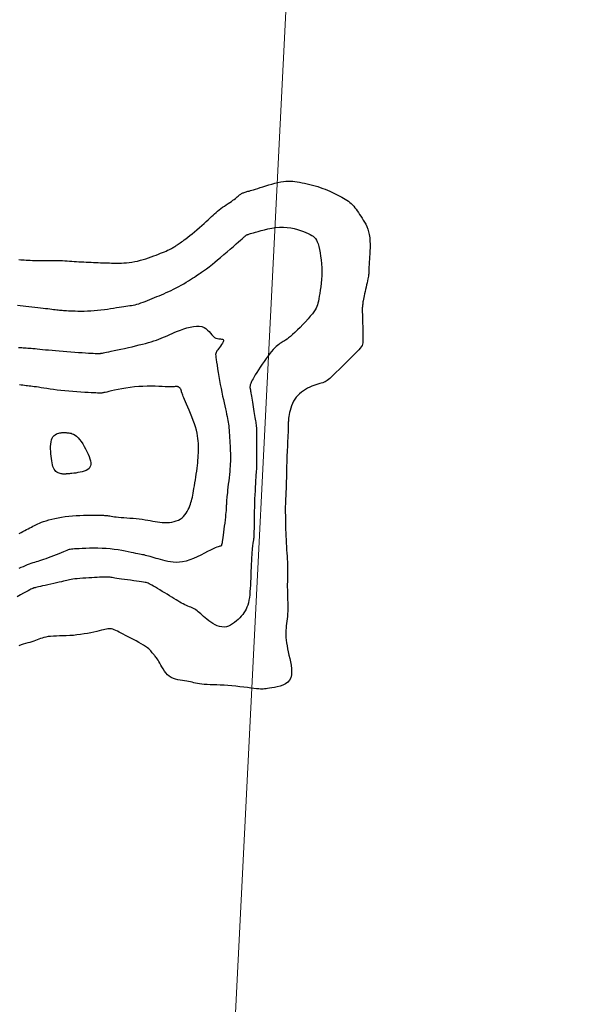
# Model space of a CAD drawing. Header units: millimetres. Extents: x 32690613 to 32693367, y 5343692 to 5344708.
# Tile 312 of 656: x 32692790 to 32692804, y 5344024 to 5344050. Entities that reach past the tile are written whole.
import ezdxf

# ---------------------------------------------------------------- set-up
doc = ezdxf.new("R2010")
doc.units = ezdxf.units.MM
doc.header["$LTSCALE"] = 20
doc.layers.get('0').update_dxf_attribs({"lineweight": 18})
doc.layers.get('Defpoints').update_dxf_attribs({"color": 11, "lineweight": 18})
for name, color, linetype in [('02-DGM_HL_493.00', 102, 'Continuous'), ('02-DGM_HL_493.50', 112, 'Continuous'), ('02-DGM_HL_494.00', 122, 'Continuous'), ('02-DGM_HL_494.50', 132, 'Continuous'), ('02-DGM_HL_495.00', 142, 'Continuous')]:
    doc.layers.add(name, color=color, linetype=linetype)

# ---------------------------------------------------------------- blocks, each defined once
blk = doc.blocks.new('A$C78070446')
blk.add_line((4470080.727, 5342716.075), (4470043.074, 5342296.396))

msp = doc.modelspace()

# ---------------------------------------------------------------- linework, layer by layer
at = {"layer": '02-DGM_HL_493.00', "elevation": 493, "flags": 128}
msp.add_lwpolyline([(32692789.607, 5344043.851), (32692789.654, 5344043.849), (32692789.702, 5344043.846), (32692789.75, 5344043.843), (32692789.801, 5344043.84), (32692789.853, 5344043.836), (32692789.907, 5344043.833), (32692789.964, 5344043.83), (32692790.022, 5344043.828), (32692790.084, 5344043.827), (32692790.147, 5344043.826), (32692790.214, 5344043.827), (32692790.281, 5344043.827), (32692790.35, 5344043.828), (32692790.419, 5344043.829), (32692790.488, 5344043.829), (32692790.557, 5344043.83), (32692790.624, 5344043.829), (32692790.689, 5344043.827), (32692790.753, 5344043.825), (32692790.816, 5344043.821), (32692790.878, 5344043.818), (32692790.94, 5344043.814), (32692791.002, 5344043.809), (32692791.063, 5344043.805), (32692791.126, 5344043.801), (32692791.189, 5344043.797), (32692791.252, 5344043.794), (32692791.317, 5344043.79), (32692791.381, 5344043.787), (32692791.445, 5344043.784), (32692791.509, 5344043.781), (32692791.571, 5344043.779), (32692791.633, 5344043.776), (32692791.694, 5344043.773), (32692791.754, 5344043.771), (32692791.813, 5344043.769), (32692791.873, 5344043.767), (32692791.932, 5344043.765), (32692791.992, 5344043.763), (32692792.052, 5344043.762), (32692792.114, 5344043.761), (32692792.178, 5344043.761), (32692792.242, 5344043.761), (32692792.309, 5344043.762), (32692792.376, 5344043.765), (32692792.445, 5344043.77), (32692792.516, 5344043.777), (32692792.587, 5344043.787), (32692792.66, 5344043.799), (32692792.733, 5344043.815), (32692792.808, 5344043.833), (32692792.882, 5344043.854), (32692792.955, 5344043.876), (32692793.026, 5344043.9), (32692793.096, 5344043.924), (32692793.163, 5344043.948), (32692793.227, 5344043.972), (32692793.286, 5344043.995), (32692793.342, 5344044.017), (32692793.394, 5344044.038), (32692793.442, 5344044.058), (32692793.486, 5344044.077), (32692793.526, 5344044.096), (32692793.563, 5344044.113), (32692793.596, 5344044.129), (32692793.625, 5344044.144), (32692793.652, 5344044.159), (32692793.676, 5344044.173), (32692793.699, 5344044.186), (32692793.72, 5344044.2), (32692793.741, 5344044.214), (32692793.762, 5344044.228), (32692793.784, 5344044.242), (32692793.808, 5344044.258), (32692793.833, 5344044.275), (32692793.861, 5344044.294), (32692793.892, 5344044.316), (32692793.927, 5344044.341), (32692793.966, 5344044.37), (32692794.01, 5344044.403), (32692794.059, 5344044.441), (32692794.114, 5344044.485), (32692794.174, 5344044.533), (32692794.236, 5344044.585), (32692794.301, 5344044.639), (32692794.365, 5344044.693), (32692794.428, 5344044.748), (32692794.488, 5344044.801), (32692794.544, 5344044.851), (32692794.595, 5344044.898), (32692794.641, 5344044.942), (32692794.683, 5344044.983), (32692794.724, 5344045.021), (32692794.763, 5344045.058), (32692794.802, 5344045.093), (32692794.842, 5344045.128), (32692794.884, 5344045.162), (32692794.929, 5344045.196), (32692794.977, 5344045.229), (32692795.025, 5344045.262), (32692795.074, 5344045.295), (32692795.122, 5344045.326), (32692795.168, 5344045.357), (32692795.211, 5344045.386), (32692795.25, 5344045.413), (32692795.284, 5344045.438), (32692795.314, 5344045.462), (32692795.34, 5344045.484), (32692795.362, 5344045.504), (32692795.383, 5344045.522), (32692795.401, 5344045.539), (32692795.419, 5344045.554), (32692795.436, 5344045.567), (32692795.453, 5344045.579), (32692795.47, 5344045.589), (32692795.489, 5344045.598), (32692795.507, 5344045.607), (32692795.527, 5344045.614), (32692795.548, 5344045.621), (32692795.57, 5344045.628), (32692795.593, 5344045.635), (32692795.618, 5344045.642), (32692795.645, 5344045.65), (32692795.675, 5344045.658), (32692795.709, 5344045.668), (32692795.748, 5344045.679), (32692795.793, 5344045.693), (32692795.843, 5344045.708), (32692795.901, 5344045.726), (32692795.967, 5344045.747), (32692796.039, 5344045.77), (32692796.115, 5344045.794), (32692796.194, 5344045.818), (32692796.275, 5344045.841), (32692796.355, 5344045.863), (32692796.434, 5344045.882), (32692796.508, 5344045.897), (32692796.578, 5344045.908), (32692796.644, 5344045.914), (32692796.706, 5344045.917), (32692796.766, 5344045.916), (32692796.824, 5344045.913), (32692796.883, 5344045.906), (32692796.943, 5344045.898), (32692797.004, 5344045.887), (32692797.069, 5344045.875), (32692797.136, 5344045.862), (32692797.204, 5344045.847), (32692797.274, 5344045.83), (32692797.344, 5344045.812), (32692797.414, 5344045.793), (32692797.482, 5344045.773), (32692797.55, 5344045.75), (32692797.615, 5344045.727), (32692797.678, 5344045.703), (32692797.739, 5344045.677), (32692797.798, 5344045.651), (32692797.855, 5344045.625), (32692797.91, 5344045.599), (32692797.964, 5344045.572), (32692798.016, 5344045.546), (32692798.066, 5344045.521), (32692798.114, 5344045.495), (32692798.161, 5344045.47), (32692798.206, 5344045.444), (32692798.249, 5344045.417), (32692798.29, 5344045.389), (32692798.329, 5344045.359), (32692798.366, 5344045.328), (32692798.401, 5344045.293), (32692798.434, 5344045.257), (32692798.465, 5344045.218), (32692798.496, 5344045.177), (32692798.526, 5344045.134), (32692798.556, 5344045.09), (32692798.586, 5344045.043), (32692798.618, 5344044.995), (32692798.65, 5344044.946), (32692798.683, 5344044.894), (32692798.716, 5344044.84), (32692798.747, 5344044.782), (32692798.776, 5344044.721), (32692798.802, 5344044.655), (32692798.824, 5344044.585), (32692798.841, 5344044.509), (32692798.852, 5344044.427), (32692798.859, 5344044.341), (32692798.861, 5344044.254), (32692798.861, 5344044.166), (32692798.858, 5344044.08), (32692798.853, 5344043.999), (32692798.848, 5344043.923), (32692798.844, 5344043.856), (32692798.84, 5344043.798), (32692798.837, 5344043.749), (32692798.835, 5344043.707), (32692798.834, 5344043.673), (32692798.833, 5344043.643), (32692798.832, 5344043.617), (32692798.832, 5344043.594), (32692798.832, 5344043.572), (32692798.831, 5344043.551), (32692798.831, 5344043.529), (32692798.829, 5344043.506), (32692798.827, 5344043.481), (32692798.824, 5344043.452), (32692798.819, 5344043.42), (32692798.813, 5344043.384), (32692798.805, 5344043.342), (32692798.795, 5344043.294), (32692798.784, 5344043.241), (32692798.771, 5344043.185), (32692798.757, 5344043.127), (32692798.744, 5344043.068), (32692798.73, 5344043.009), (32692798.718, 5344042.953), (32692798.707, 5344042.901), (32692798.697, 5344042.853), (32692798.689, 5344042.809), (32692798.682, 5344042.77), (32692798.676, 5344042.736), (32692798.672, 5344042.705), (32692798.668, 5344042.678), (32692798.665, 5344042.655), (32692798.662, 5344042.636), (32692798.66, 5344042.619), (32692798.659, 5344042.603), (32692798.657, 5344042.587), (32692798.657, 5344042.567), (32692798.656, 5344042.541), (32692798.657, 5344042.508), (32692798.658, 5344042.465), (32692798.659, 5344042.41), (32692798.661, 5344042.341), (32692798.664, 5344042.262), (32692798.667, 5344042.176), (32692798.67, 5344042.086), (32692798.672, 5344041.995), (32692798.674, 5344041.909), (32692798.676, 5344041.829), (32692798.676, 5344041.76), (32692798.676, 5344041.704), (32692798.672, 5344041.659), (32692798.664, 5344041.621), (32692798.651, 5344041.587), (32692798.631, 5344041.554), (32692798.601, 5344041.517), (32692798.562, 5344041.475), (32692798.511, 5344041.423), (32692798.448, 5344041.359), (32692798.374, 5344041.286), (32692798.294, 5344041.206), (32692798.211, 5344041.123), (32692798.126, 5344041.039), (32692798.045, 5344040.959), (32692797.969, 5344040.885), (32692797.903, 5344040.82), (32692797.848, 5344040.767), (32692797.803, 5344040.725), (32692797.766, 5344040.693), (32692797.734, 5344040.667), (32692797.705, 5344040.648), (32692797.678, 5344040.633), (32692797.649, 5344040.621), (32692797.616, 5344040.61), (32692797.578, 5344040.598), (32692797.535, 5344040.585), (32692797.487, 5344040.571), (32692797.437, 5344040.555), (32692797.383, 5344040.536), (32692797.328, 5344040.515), (32692797.272, 5344040.491), (32692797.217, 5344040.464), (32692797.162, 5344040.433), (32692797.108, 5344040.399), (32692797.057, 5344040.361), (32692797.007, 5344040.32), (32692796.961, 5344040.275), (32692796.918, 5344040.226), (32692796.879, 5344040.175), (32692796.845, 5344040.12), (32692796.816, 5344040.062), (32692796.791, 5344040.002), (32692796.77, 5344039.942), (32692796.753, 5344039.882), (32692796.739, 5344039.824), (32692796.729, 5344039.769), (32692796.721, 5344039.718), (32692796.715, 5344039.673), (32692796.711, 5344039.634), (32692796.709, 5344039.6), (32692796.708, 5344039.568), (32692796.707, 5344039.537), (32692796.707, 5344039.503), (32692796.706, 5344039.465), (32692796.706, 5344039.42), (32692796.704, 5344039.367), (32692796.702, 5344039.303), (32692796.699, 5344039.232), (32692796.695, 5344039.154), (32692796.69, 5344039.073), (32692796.686, 5344038.992), (32692796.682, 5344038.913), (32692796.678, 5344038.838), (32692796.674, 5344038.771), (32692796.671, 5344038.713), (32692796.669, 5344038.662), (32692796.668, 5344038.617), (32692796.667, 5344038.574), (32692796.666, 5344038.532), (32692796.665, 5344038.488), (32692796.664, 5344038.44), (32692796.663, 5344038.385), (32692796.662, 5344038.321), (32692796.661, 5344038.251), (32692796.659, 5344038.176), (32692796.657, 5344038.099), (32692796.655, 5344038.021), (32692796.653, 5344037.944), (32692796.65, 5344037.872), (32692796.648, 5344037.806), (32692796.646, 5344037.747), (32692796.644, 5344037.695), (32692796.641, 5344037.649), (32692796.639, 5344037.609), (32692796.637, 5344037.572), (32692796.635, 5344037.537), (32692796.634, 5344037.504), (32692796.632, 5344037.472), (32692796.631, 5344037.439), (32692796.63, 5344037.404), (32692796.629, 5344037.368), (32692796.629, 5344037.328), (32692796.629, 5344037.285), (32692796.629, 5344037.237), (32692796.629, 5344037.184), (32692796.63, 5344037.125), (32692796.631, 5344037.059), (32692796.632, 5344036.987), (32692796.634, 5344036.91), (32692796.636, 5344036.829), (32692796.638, 5344036.744), (32692796.641, 5344036.656), (32692796.645, 5344036.567), (32692796.649, 5344036.477), (32692796.653, 5344036.386), (32692796.658, 5344036.296), (32692796.663, 5344036.208), (32692796.669, 5344036.123), (32692796.674, 5344036.041), (32692796.678, 5344035.963), (32692796.682, 5344035.891), (32692796.685, 5344035.825), (32692796.688, 5344035.766), (32692796.689, 5344035.713), (32692796.69, 5344035.666), (32692796.69, 5344035.622), (32692796.689, 5344035.582), (32692796.688, 5344035.545), (32692796.687, 5344035.508), (32692796.686, 5344035.472), (32692796.684, 5344035.435), (32692796.683, 5344035.397), (32692796.682, 5344035.357), (32692796.681, 5344035.314), (32692796.681, 5344035.268), (32692796.681, 5344035.218), (32692796.682, 5344035.164), (32692796.683, 5344035.104), (32692796.685, 5344035.039), (32692796.688, 5344034.969), (32692796.69, 5344034.896), (32692796.693, 5344034.821), (32692796.694, 5344034.744), (32692796.695, 5344034.669), (32692796.693, 5344034.594), (32692796.69, 5344034.523), (32692796.685, 5344034.455), (32692796.678, 5344034.39), (32692796.67, 5344034.328), (32692796.662, 5344034.268), (32692796.654, 5344034.208), (32692796.648, 5344034.149), (32692796.643, 5344034.089), (32692796.641, 5344034.027), (32692796.642, 5344033.963), (32692796.646, 5344033.897), (32692796.654, 5344033.828), (32692796.663, 5344033.757), (32692796.675, 5344033.682), (32692796.69, 5344033.604), (32692796.706, 5344033.523), (32692796.725, 5344033.438), (32692796.744, 5344033.349), (32692796.763, 5344033.259), (32692796.779, 5344033.168), (32692796.79, 5344033.079), (32692796.794, 5344032.994), (32692796.788, 5344032.914), (32692796.771, 5344032.841), (32692796.74, 5344032.778), (32692796.694, 5344032.725), (32692796.635, 5344032.682), (32692796.567, 5344032.648), (32692796.494, 5344032.621), (32692796.418, 5344032.6), (32692796.344, 5344032.585), (32692796.274, 5344032.573), (32692796.213, 5344032.564), (32692796.163, 5344032.556), (32692796.12, 5344032.55), (32692796.084, 5344032.545), (32692796.049, 5344032.542), (32692796.014, 5344032.541), (32692795.975, 5344032.542), (32692795.929, 5344032.546), (32692795.872, 5344032.551), (32692795.803, 5344032.559), (32692795.722, 5344032.569), (32692795.632, 5344032.58), (32692795.535, 5344032.591), (32692795.433, 5344032.603), (32692795.328, 5344032.615), (32692795.221, 5344032.625), (32692795.116, 5344032.634), (32692795.013, 5344032.641), (32692794.914, 5344032.646), (32692794.82, 5344032.65), (32692794.729, 5344032.654), (32692794.644, 5344032.657), (32692794.565, 5344032.661), (32692794.492, 5344032.665), (32692794.425, 5344032.671), (32692794.366, 5344032.679), (32692794.312, 5344032.688), (32692794.263, 5344032.698), (32692794.217, 5344032.709), (32692794.172, 5344032.721), (32692794.126, 5344032.732), (32692794.079, 5344032.742), (32692794.03, 5344032.752), (32692793.976, 5344032.76), (32692793.918, 5344032.769), (32692793.859, 5344032.778), (32692793.798, 5344032.789), (32692793.738, 5344032.804), (32692793.679, 5344032.824), (32692793.623, 5344032.849), (32692793.57, 5344032.881), (32692793.523, 5344032.921), (32692793.48, 5344032.967), (32692793.441, 5344033.018), (32692793.406, 5344033.071), (32692793.375, 5344033.124), (32692793.346, 5344033.176), (32692793.32, 5344033.225), (32692793.296, 5344033.269), (32692793.274, 5344033.306), (32692793.254, 5344033.337), (32692793.235, 5344033.363), (32692793.217, 5344033.385), (32692793.2, 5344033.405), (32692793.184, 5344033.423), (32692793.169, 5344033.44), (32692793.154, 5344033.458), (32692793.14, 5344033.477), (32692793.124, 5344033.499), (32692793.106, 5344033.522), (32692793.086, 5344033.547), (32692793.061, 5344033.573), (32692793.03, 5344033.602), (32692792.993, 5344033.632), (32692792.948, 5344033.665), (32692792.894, 5344033.699), (32692792.834, 5344033.735), (32692792.768, 5344033.772), (32692792.698, 5344033.81), (32692792.627, 5344033.847), (32692792.555, 5344033.884), (32692792.486, 5344033.919), (32692792.42, 5344033.953), (32692792.358, 5344033.985), (32692792.302, 5344034.015), (32692792.25, 5344034.041), (32692792.203, 5344034.065), (32692792.159, 5344034.086), (32692792.118, 5344034.103), (32692792.081, 5344034.116), (32692792.046, 5344034.125), (32692792.013, 5344034.13), (32692791.981, 5344034.131), (32692791.949, 5344034.128), (32692791.914, 5344034.122), (32692791.876, 5344034.114), (32692791.833, 5344034.103), (32692791.783, 5344034.09), (32692791.725, 5344034.075), (32692791.659, 5344034.059), (32692791.585, 5344034.042), (32692791.503, 5344034.025), (32692791.417, 5344034.009), (32692791.326, 5344033.993), (32692791.232, 5344033.979), (32692791.137, 5344033.967), (32692791.042, 5344033.957), (32692790.947, 5344033.95), (32692790.854, 5344033.945), (32692790.764, 5344033.942), (32692790.677, 5344033.94), (32692790.594, 5344033.938), (32692790.517, 5344033.935), (32692790.444, 5344033.93), (32692790.379, 5344033.923), (32692790.32, 5344033.913), (32692790.267, 5344033.901), (32692790.219, 5344033.886), (32692790.173, 5344033.871), (32692790.13, 5344033.854), (32692790.087, 5344033.836), (32692790.043, 5344033.819), (32692789.997, 5344033.802), (32692789.947, 5344033.787), (32692789.895, 5344033.772), (32692789.84, 5344033.757), (32692789.782, 5344033.74), (32692789.723, 5344033.723), (32692789.663, 5344033.703), (32692789.602, 5344033.68)], dxfattribs=at)
at = {"layer": '02-DGM_HL_493.50', "elevation": 493.5, "flags": 128}
msp.add_lwpolyline([(32692789.573, 5344042.65), (32692789.644, 5344042.643), (32692789.717, 5344042.636), (32692789.793, 5344042.628), (32692789.87, 5344042.62), (32692789.948, 5344042.611), (32692790.026, 5344042.602), (32692790.102, 5344042.593), (32692790.176, 5344042.585), (32692790.246, 5344042.576), (32692790.311, 5344042.568), (32692790.371, 5344042.561), (32692790.426, 5344042.554), (32692790.477, 5344042.548), (32692790.523, 5344042.542), (32692790.567, 5344042.537), (32692790.607, 5344042.532), (32692790.645, 5344042.528), (32692790.681, 5344042.524), (32692790.715, 5344042.52), (32692790.75, 5344042.517), (32692790.786, 5344042.513), (32692790.824, 5344042.51), (32692790.865, 5344042.508), (32692790.911, 5344042.505), (32692790.963, 5344042.503), (32692791.021, 5344042.501), (32692791.088, 5344042.499), (32692791.161, 5344042.498), (32692791.241, 5344042.497), (32692791.325, 5344042.498), (32692791.412, 5344042.499), (32692791.501, 5344042.503), (32692791.592, 5344042.508), (32692791.682, 5344042.516), (32692791.771, 5344042.525), (32692791.859, 5344042.537), (32692791.944, 5344042.55), (32692792.025, 5344042.563), (32692792.104, 5344042.577), (32692792.178, 5344042.59), (32692792.248, 5344042.602), (32692792.313, 5344042.612), (32692792.373, 5344042.621), (32692792.428, 5344042.628), (32692792.479, 5344042.634), (32692792.528, 5344042.64), (32692792.576, 5344042.646), (32692792.623, 5344042.654), (32692792.67, 5344042.664), (32692792.719, 5344042.676), (32692792.771, 5344042.691), (32692792.825, 5344042.71), (32692792.88, 5344042.73), (32692792.938, 5344042.752), (32692792.997, 5344042.776), (32692793.057, 5344042.801), (32692793.117, 5344042.826), (32692793.179, 5344042.852), (32692793.241, 5344042.877), (32692793.303, 5344042.902), (32692793.365, 5344042.928), (32692793.428, 5344042.954), (32692793.491, 5344042.982), (32692793.556, 5344043.01), (32692793.621, 5344043.04), (32692793.686, 5344043.073), (32692793.753, 5344043.107), (32692793.82, 5344043.143), (32692793.886, 5344043.181), (32692793.951, 5344043.218), (32692794.014, 5344043.256), (32692794.074, 5344043.293), (32692794.131, 5344043.329), (32692794.185, 5344043.362), (32692794.233, 5344043.393), (32692794.277, 5344043.422), (32692794.318, 5344043.449), (32692794.354, 5344043.473), (32692794.388, 5344043.496), (32692794.419, 5344043.517), (32692794.448, 5344043.537), (32692794.475, 5344043.555), (32692794.501, 5344043.572), (32692794.526, 5344043.59), (32692794.554, 5344043.609), (32692794.585, 5344043.632), (32692794.621, 5344043.659), (32692794.663, 5344043.693), (32692794.713, 5344043.734), (32692794.774, 5344043.783), (32692794.844, 5344043.843), (32692794.924, 5344043.91), (32692795.008, 5344043.982), (32692795.094, 5344044.056), (32692795.179, 5344044.13), (32692795.261, 5344044.2), (32692795.335, 5344044.265), (32692795.399, 5344044.321), (32692795.451, 5344044.366), (32692795.49, 5344044.401), (32692795.521, 5344044.428), (32692795.542, 5344044.448), (32692795.558, 5344044.462), (32692795.568, 5344044.471), (32692795.575, 5344044.477), (32692795.58, 5344044.482), (32692795.585, 5344044.486), (32692795.59, 5344044.49), (32692795.596, 5344044.494), (32692795.601, 5344044.497), (32692795.607, 5344044.501), (32692795.614, 5344044.504), (32692795.621, 5344044.507), (32692795.629, 5344044.51), (32692795.637, 5344044.514), (32692795.648, 5344044.517), (32692795.663, 5344044.522), (32692795.683, 5344044.528), (32692795.709, 5344044.536), (32692795.744, 5344044.546), (32692795.788, 5344044.559), (32692795.844, 5344044.575), (32692795.912, 5344044.594), (32692795.991, 5344044.616), (32692796.078, 5344044.638), (32692796.172, 5344044.659), (32692796.272, 5344044.678), (32692796.374, 5344044.693), (32692796.477, 5344044.702), (32692796.579, 5344044.704), (32692796.678, 5344044.699), (32692796.774, 5344044.686), (32692796.865, 5344044.668), (32692796.951, 5344044.645), (32692797.032, 5344044.619), (32692797.106, 5344044.592), (32692797.173, 5344044.564), (32692797.233, 5344044.538), (32692797.284, 5344044.513), (32692797.328, 5344044.49), (32692797.366, 5344044.465), (32692797.398, 5344044.437), (32692797.425, 5344044.405), (32692797.449, 5344044.367), (32692797.471, 5344044.32), (32692797.491, 5344044.264), (32692797.51, 5344044.197), (32692797.529, 5344044.119), (32692797.545, 5344044.033), (32692797.56, 5344043.941), (32692797.572, 5344043.843), (32692797.582, 5344043.741), (32692797.587, 5344043.637), (32692797.589, 5344043.532), (32692797.587, 5344043.429), (32692797.581, 5344043.327), (32692797.572, 5344043.228), (32692797.561, 5344043.133), (32692797.548, 5344043.044), (32692797.535, 5344042.961), (32692797.522, 5344042.885), (32692797.51, 5344042.817), (32692797.5, 5344042.759), (32692797.489, 5344042.707), (32692797.477, 5344042.661), (32692797.462, 5344042.617), (32692797.443, 5344042.573), (32692797.417, 5344042.528), (32692797.384, 5344042.479), (32692797.341, 5344042.423), (32692797.288, 5344042.36), (32692797.227, 5344042.291), (32692797.16, 5344042.217), (32692797.089, 5344042.142), (32692797.017, 5344042.068), (32692796.946, 5344041.998), (32692796.879, 5344041.933), (32692796.817, 5344041.876), (32692796.763, 5344041.829), (32692796.716, 5344041.791), (32692796.675, 5344041.76), (32692796.638, 5344041.734), (32692796.606, 5344041.713), (32692796.575, 5344041.695), (32692796.546, 5344041.677), (32692796.517, 5344041.66), (32692796.487, 5344041.64), (32692796.456, 5344041.617), (32692796.423, 5344041.591), (32692796.388, 5344041.561), (32692796.351, 5344041.525), (32692796.312, 5344041.483), (32692796.269, 5344041.435), (32692796.223, 5344041.379), (32692796.174, 5344041.316), (32692796.123, 5344041.246), (32692796.071, 5344041.172), (32692796.018, 5344041.097), (32692795.968, 5344041.021), (32692795.92, 5344040.948), (32692795.876, 5344040.879), (32692795.837, 5344040.817), (32692795.805, 5344040.763), (32692795.778, 5344040.716), (32692795.756, 5344040.676), (32692795.739, 5344040.642), (32692795.726, 5344040.614), (32692795.716, 5344040.589), (32692795.709, 5344040.568), (32692795.704, 5344040.55), (32692795.701, 5344040.533), (32692795.699, 5344040.518), (32692795.698, 5344040.504), (32692795.698, 5344040.491), (32692795.698, 5344040.479), (32692795.7, 5344040.469), (32692795.701, 5344040.458), (32692795.703, 5344040.449), (32692795.705, 5344040.439), (32692795.707, 5344040.429), (32692795.709, 5344040.418), (32692795.712, 5344040.403), (32692795.715, 5344040.385), (32692795.719, 5344040.362), (32692795.724, 5344040.334), (32692795.73, 5344040.299), (32692795.737, 5344040.256), (32692795.745, 5344040.207), (32692795.753, 5344040.154), (32692795.762, 5344040.096), (32692795.772, 5344040.036), (32692795.781, 5344039.975), (32692795.791, 5344039.914), (32692795.801, 5344039.854), (32692795.81, 5344039.797), (32692795.819, 5344039.744), (32692795.827, 5344039.694), (32692795.835, 5344039.648), (32692795.842, 5344039.605), (32692795.848, 5344039.567), (32692795.854, 5344039.534), (32692795.858, 5344039.505), (32692795.862, 5344039.481), (32692795.864, 5344039.46), (32692795.866, 5344039.438), (32692795.867, 5344039.415), (32692795.868, 5344039.388), (32692795.868, 5344039.353), (32692795.868, 5344039.309), (32692795.868, 5344039.253), (32692795.869, 5344039.184), (32692795.869, 5344039.104), (32692795.87, 5344039.018), (32692795.87, 5344038.928), (32692795.871, 5344038.838), (32692795.871, 5344038.752), (32692795.872, 5344038.674), (32692795.872, 5344038.607), (32692795.873, 5344038.553), (32692795.873, 5344038.512), (32692795.873, 5344038.482), (32692795.873, 5344038.46), (32692795.873, 5344038.444), (32692795.873, 5344038.433), (32692795.872, 5344038.425), (32692795.872, 5344038.416), (32692795.871, 5344038.406), (32692795.87, 5344038.393), (32692795.869, 5344038.376), (32692795.867, 5344038.353), (32692795.865, 5344038.324), (32692795.863, 5344038.287), (32692795.86, 5344038.241), (32692795.856, 5344038.185), (32692795.852, 5344038.117), (32692795.847, 5344038.04), (32692795.841, 5344037.954), (32692795.836, 5344037.861), (32692795.831, 5344037.762), (32692795.826, 5344037.659), (32692795.821, 5344037.552), (32692795.817, 5344037.444), (32692795.814, 5344037.336), (32692795.811, 5344037.229), (32692795.809, 5344037.125), (32692795.807, 5344037.025), (32692795.806, 5344036.931), (32692795.805, 5344036.844), (32692795.804, 5344036.765), (32692795.802, 5344036.697), (32692795.801, 5344036.64), (32692795.799, 5344036.593), (32692795.798, 5344036.555), (32692795.796, 5344036.523), (32692795.793, 5344036.497), (32692795.791, 5344036.474), (32692795.788, 5344036.453), (32692795.784, 5344036.433), (32692795.781, 5344036.412), (32692795.777, 5344036.389), (32692795.772, 5344036.363), (32692795.768, 5344036.332), (32692795.763, 5344036.296), (32692795.759, 5344036.254), (32692795.754, 5344036.204), (32692795.749, 5344036.146), (32692795.745, 5344036.079), (32692795.74, 5344036.004), (32692795.736, 5344035.922), (32692795.732, 5344035.834), (32692795.728, 5344035.743), (32692795.724, 5344035.65), (32692795.72, 5344035.555), (32692795.716, 5344035.461), (32692795.712, 5344035.369), (32692795.708, 5344035.279), (32692795.703, 5344035.192), (32692795.697, 5344035.108), (32692795.69, 5344035.028), (32692795.681, 5344034.952), (32692795.669, 5344034.881), (32692795.655, 5344034.815), (32692795.638, 5344034.755), (32692795.618, 5344034.699), (32692795.594, 5344034.648), (32692795.568, 5344034.599), (32692795.538, 5344034.553), (32692795.506, 5344034.509), (32692795.469, 5344034.466), (32692795.43, 5344034.422), (32692795.387, 5344034.378), (32692795.341, 5344034.335), (32692795.293, 5344034.294), (32692795.241, 5344034.257), (32692795.188, 5344034.224), (32692795.132, 5344034.199), (32692795.075, 5344034.182), (32692795.016, 5344034.174), (32692794.956, 5344034.177), (32692794.896, 5344034.19), (32692794.835, 5344034.21), (32692794.776, 5344034.238), (32692794.718, 5344034.27), (32692794.663, 5344034.306), (32692794.61, 5344034.343), (32692794.561, 5344034.382), (32692794.517, 5344034.419), (32692794.475, 5344034.455), (32692794.438, 5344034.489), (32692794.402, 5344034.521), (32692794.368, 5344034.551), (32692794.336, 5344034.579), (32692794.304, 5344034.605), (32692794.272, 5344034.627), (32692794.24, 5344034.647), (32692794.206, 5344034.665), (32692794.172, 5344034.681), (32692794.137, 5344034.696), (32692794.101, 5344034.711), (32692794.063, 5344034.726), (32692794.024, 5344034.743), (32692793.983, 5344034.762), (32692793.94, 5344034.783), (32692793.896, 5344034.807), (32692793.849, 5344034.834), (32692793.8, 5344034.863), (32692793.749, 5344034.893), (32692793.695, 5344034.927), (32692793.638, 5344034.962), (32692793.578, 5344034.998), (32692793.515, 5344035.037), (32692793.45, 5344035.076), (32692793.385, 5344035.115), (32692793.321, 5344035.153), (32692793.26, 5344035.19), (32692793.204, 5344035.223), (32692793.153, 5344035.253), (32692793.109, 5344035.279), (32692793.073, 5344035.299), (32692793.043, 5344035.315), (32692793.017, 5344035.328), (32692792.991, 5344035.337), (32692792.963, 5344035.345), (32692792.931, 5344035.352), (32692792.892, 5344035.358), (32692792.842, 5344035.366), (32692792.781, 5344035.374), (32692792.711, 5344035.384), (32692792.633, 5344035.395), (32692792.552, 5344035.406), (32692792.469, 5344035.417), (32692792.389, 5344035.429), (32692792.314, 5344035.439), (32692792.246, 5344035.449), (32692792.188, 5344035.458), (32692792.139, 5344035.466), (32692792.099, 5344035.472), (32692792.064, 5344035.478), (32692792.035, 5344035.482), (32692792.01, 5344035.486), (32692791.986, 5344035.489), (32692791.964, 5344035.491), (32692791.941, 5344035.492), (32692791.916, 5344035.492), (32692791.888, 5344035.492), (32692791.857, 5344035.491), (32692791.82, 5344035.49), (32692791.778, 5344035.488), (32692791.728, 5344035.485), (32692791.67, 5344035.482), (32692791.604, 5344035.478), (32692791.53, 5344035.474), (32692791.452, 5344035.47), (32692791.372, 5344035.465), (32692791.293, 5344035.459), (32692791.216, 5344035.454), (32692791.145, 5344035.448), (32692791.082, 5344035.442), (32692791.029, 5344035.435), (32692790.983, 5344035.428), (32692790.942, 5344035.421), (32692790.905, 5344035.413), (32692790.867, 5344035.404), (32692790.827, 5344035.394), (32692790.782, 5344035.382), (32692790.729, 5344035.369), (32692790.668, 5344035.354), (32692790.598, 5344035.338), (32692790.524, 5344035.321), (32692790.448, 5344035.305), (32692790.372, 5344035.288), (32692790.299, 5344035.272), (32692790.232, 5344035.257), (32692790.174, 5344035.244), (32692790.126, 5344035.233), (32692790.087, 5344035.225), (32692790.057, 5344035.217), (32692790.034, 5344035.212), (32692790.017, 5344035.207), (32692790.004, 5344035.204), (32692789.995, 5344035.201), (32692789.988, 5344035.199), (32692789.982, 5344035.197), (32692789.974, 5344035.194), (32692789.964, 5344035.189), (32692789.948, 5344035.182), (32692789.925, 5344035.17), (32692789.894, 5344035.154), (32692789.852, 5344035.131), (32692789.798, 5344035.102), (32692789.73, 5344035.065), (32692789.651, 5344035.022), (32692789.563, 5344034.974)], dxfattribs=at)
at = {"layer": '02-DGM_HL_494.00', "elevation": 494, "flags": 128}
msp.add_lwpolyline([(32692789.597, 5344041.538), (32692789.64, 5344041.536), (32692789.682, 5344041.533), (32692789.722, 5344041.531), (32692789.762, 5344041.529), (32692789.801, 5344041.526), (32692789.842, 5344041.523), (32692789.884, 5344041.52), (32692789.929, 5344041.516), (32692789.978, 5344041.512), (32692790.032, 5344041.507), (32692790.091, 5344041.501), (32692790.157, 5344041.495), (32692790.23, 5344041.487), (32692790.308, 5344041.48), (32692790.391, 5344041.472), (32692790.48, 5344041.463), (32692790.573, 5344041.455), (32692790.669, 5344041.447), (32692790.77, 5344041.438), (32692790.873, 5344041.43), (32692790.977, 5344041.422), (32692791.08, 5344041.415), (32692791.18, 5344041.408), (32692791.276, 5344041.402), (32692791.364, 5344041.397), (32692791.444, 5344041.392), (32692791.512, 5344041.388), (32692791.569, 5344041.384), (32692791.614, 5344041.382), (32692791.65, 5344041.381), (32692791.678, 5344041.38), (32692791.699, 5344041.379), (32692791.716, 5344041.379), (32692791.73, 5344041.38), (32692791.742, 5344041.381), (32692791.755, 5344041.383), (32692791.769, 5344041.385), (32692791.786, 5344041.387), (32692791.808, 5344041.391), (32692791.836, 5344041.397), (32692791.872, 5344041.404), (32692791.918, 5344041.414), (32692791.974, 5344041.425), (32692792.042, 5344041.44), (32692792.12, 5344041.456), (32692792.206, 5344041.474), (32692792.298, 5344041.494), (32692792.394, 5344041.515), (32692792.492, 5344041.537), (32692792.589, 5344041.559), (32692792.684, 5344041.581), (32692792.775, 5344041.603), (32692792.861, 5344041.625), (32692792.943, 5344041.646), (32692793.021, 5344041.668), (32692793.095, 5344041.69), (32692793.166, 5344041.712), (32692793.232, 5344041.734), (32692793.296, 5344041.757), (32692793.356, 5344041.781), (32692793.414, 5344041.805), (32692793.471, 5344041.83), (32692793.529, 5344041.856), (32692793.589, 5344041.883), (32692793.651, 5344041.91), (32692793.718, 5344041.938), (32692793.79, 5344041.967), (32692793.868, 5344041.997), (32692793.95, 5344042.026), (32692794.035, 5344042.052), (32692794.121, 5344042.075), (32692794.205, 5344042.091), (32692794.286, 5344042.1), (32692794.361, 5344042.1), (32692794.429, 5344042.09), (32692794.488, 5344042.068), (32692794.538, 5344042.036), (32692794.582, 5344041.997), (32692794.622, 5344041.955), (32692794.658, 5344041.911), (32692794.693, 5344041.87), (32692794.727, 5344041.833), (32692794.763, 5344041.803), (32692794.801, 5344041.783), (32692794.841, 5344041.771), (32692794.88, 5344041.764), (32692794.917, 5344041.761), (32692794.949, 5344041.758), (32692794.976, 5344041.754), (32692794.995, 5344041.747), (32692795.004, 5344041.733), (32692795.003, 5344041.711), (32692794.992, 5344041.683), (32692794.974, 5344041.65), (32692794.951, 5344041.613), (32692794.924, 5344041.576), (32692794.896, 5344041.538), (32692794.87, 5344041.504), (32692794.846, 5344041.473), (32692794.826, 5344041.447), (32692794.812, 5344041.425), (32692794.802, 5344041.404), (32692794.795, 5344041.381), (32692794.793, 5344041.353), (32692794.794, 5344041.319), (32692794.799, 5344041.276), (32692794.806, 5344041.22), (32692794.817, 5344041.151), (32692794.829, 5344041.07), (32692794.844, 5344040.979), (32692794.86, 5344040.881), (32692794.878, 5344040.777), (32692794.896, 5344040.671), (32692794.916, 5344040.564), (32692794.936, 5344040.458), (32692794.957, 5344040.357), (32692794.977, 5344040.259), (32692794.997, 5344040.167), (32692795.016, 5344040.079), (32692795.035, 5344039.997), (32692795.052, 5344039.92), (32692795.068, 5344039.848), (32692795.082, 5344039.783), (32692795.095, 5344039.724), (32692795.105, 5344039.67), (32692795.114, 5344039.619), (32692795.122, 5344039.57), (32692795.129, 5344039.521), (32692795.136, 5344039.471), (32692795.141, 5344039.418), (32692795.146, 5344039.361), (32692795.151, 5344039.299), (32692795.156, 5344039.232), (32692795.16, 5344039.162), (32692795.165, 5344039.091), (32692795.169, 5344039.019), (32692795.172, 5344038.948), (32692795.175, 5344038.88), (32692795.178, 5344038.815), (32692795.18, 5344038.755), (32692795.182, 5344038.698), (32692795.182, 5344038.643), (32692795.182, 5344038.589), (32692795.181, 5344038.534), (32692795.179, 5344038.475), (32692795.175, 5344038.413), (32692795.17, 5344038.345), (32692795.163, 5344038.27), (32692795.155, 5344038.19), (32692795.146, 5344038.106), (32692795.136, 5344038.022), (32692795.127, 5344037.939), (32692795.118, 5344037.859), (32692795.109, 5344037.784), (32692795.101, 5344037.717), (32692795.095, 5344037.659), (32692795.09, 5344037.609), (32692795.085, 5344037.566), (32692795.082, 5344037.53), (32692795.08, 5344037.498), (32692795.078, 5344037.471), (32692795.077, 5344037.446), (32692795.076, 5344037.423), (32692795.075, 5344037.4), (32692795.074, 5344037.376), (32692795.073, 5344037.35), (32692795.072, 5344037.32), (32692795.069, 5344037.285), (32692795.066, 5344037.244), (32692795.062, 5344037.196), (32692795.056, 5344037.138), (32692795.049, 5344037.07), (32692795.04, 5344036.995), (32692795.031, 5344036.914), (32692795.021, 5344036.832), (32692795.01, 5344036.749), (32692795, 5344036.67), (32692794.991, 5344036.596), (32692794.982, 5344036.53), (32692794.974, 5344036.475), (32692794.968, 5344036.429), (32692794.962, 5344036.393), (32692794.956, 5344036.364), (32692794.951, 5344036.343), (32692794.945, 5344036.327), (32692794.94, 5344036.317), (32692794.934, 5344036.31), (32692794.927, 5344036.307), (32692794.917, 5344036.305), (32692794.904, 5344036.302), (32692794.885, 5344036.298), (32692794.86, 5344036.292), (32692794.826, 5344036.28), (32692794.782, 5344036.262), (32692794.727, 5344036.237), (32692794.66, 5344036.203), (32692794.582, 5344036.163), (32692794.495, 5344036.118), (32692794.402, 5344036.071), (32692794.305, 5344036.025), (32692794.206, 5344035.982), (32692794.108, 5344035.944), (32692794.013, 5344035.914), (32692793.922, 5344035.894), (32692793.836, 5344035.882), (32692793.754, 5344035.879), (32692793.676, 5344035.882), (32692793.602, 5344035.89), (32692793.532, 5344035.903), (32692793.464, 5344035.918), (32692793.4, 5344035.934), (32692793.338, 5344035.951), (32692793.279, 5344035.968), (32692793.222, 5344035.984), (32692793.168, 5344036), (32692793.117, 5344036.016), (32692793.069, 5344036.03), (32692793.024, 5344036.043), (32692792.982, 5344036.055), (32692792.943, 5344036.064), (32692792.905, 5344036.073), (32692792.868, 5344036.081), (32692792.829, 5344036.089), (32692792.788, 5344036.097), (32692792.742, 5344036.106), (32692792.69, 5344036.116), (32692792.631, 5344036.127), (32692792.564, 5344036.141), (32692792.488, 5344036.157), (32692792.406, 5344036.173), (32692792.317, 5344036.189), (32692792.222, 5344036.205), (32692792.122, 5344036.219), (32692792.017, 5344036.232), (32692791.909, 5344036.241), (32692791.798, 5344036.247), (32692791.687, 5344036.25), (32692791.577, 5344036.25), (32692791.471, 5344036.249), (32692791.371, 5344036.246), (32692791.279, 5344036.242), (32692791.197, 5344036.238), (32692791.128, 5344036.235), (32692791.072, 5344036.232), (32692791.028, 5344036.229), (32692790.992, 5344036.225), (32692790.962, 5344036.22), (32692790.934, 5344036.214), (32692790.904, 5344036.205), (32692790.871, 5344036.192), (32692790.83, 5344036.176), (32692790.78, 5344036.156), (32692790.722, 5344036.132), (32692790.657, 5344036.105), (32692790.589, 5344036.077), (32692790.518, 5344036.049), (32692790.447, 5344036.021), (32692790.378, 5344035.995), (32692790.314, 5344035.971), (32692790.255, 5344035.951), (32692790.202, 5344035.933), (32692790.152, 5344035.918), (32692790.105, 5344035.903), (32692790.061, 5344035.89), (32692790.016, 5344035.877), (32692789.972, 5344035.863), (32692789.926, 5344035.847), (32692789.877, 5344035.83), (32692789.826, 5344035.81), (32692789.773, 5344035.789), (32692789.717, 5344035.765), (32692789.66, 5344035.74), (32692789.602, 5344035.713)], dxfattribs=at)
at = {"layer": '02-DGM_HL_494.50', "elevation": 494.5, "flags": 128}
msp.add_lwpolyline([(32692789.613, 5344036.639), (32692789.663, 5344036.669), (32692789.712, 5344036.695), (32692789.76, 5344036.72), (32692789.806, 5344036.743), (32692789.851, 5344036.765), (32692789.895, 5344036.786), (32692789.936, 5344036.808), (32692789.976, 5344036.829), (32692790.016, 5344036.85), (32692790.058, 5344036.871), (32692790.102, 5344036.892), (32692790.15, 5344036.913), (32692790.202, 5344036.934), (32692790.26, 5344036.955), (32692790.325, 5344036.976), (32692790.397, 5344036.997), (32692790.474, 5344037.018), (32692790.557, 5344037.037), (32692790.644, 5344037.055), (32692790.734, 5344037.071), (32692790.828, 5344037.085), (32692790.924, 5344037.097), (32692791.021, 5344037.105), (32692791.119, 5344037.111), (32692791.215, 5344037.116), (32692791.309, 5344037.118), (32692791.398, 5344037.119), (32692791.481, 5344037.119), (32692791.557, 5344037.119), (32692791.625, 5344037.119), (32692791.683, 5344037.119), (32692791.731, 5344037.119), (32692791.773, 5344037.119), (32692791.808, 5344037.119), (32692791.839, 5344037.118), (32692791.867, 5344037.117), (32692791.892, 5344037.116), (32692791.918, 5344037.113), (32692791.944, 5344037.109), (32692791.973, 5344037.105), (32692792.004, 5344037.1), (32692792.039, 5344037.094), (32692792.079, 5344037.088), (32692792.124, 5344037.082), (32692792.175, 5344037.075), (32692792.234, 5344037.069), (32692792.301, 5344037.063), (32692792.374, 5344037.058), (32692792.452, 5344037.052), (32692792.534, 5344037.046), (32692792.617, 5344037.039), (32692792.7, 5344037.031), (32692792.781, 5344037.023), (32692792.86, 5344037.013), (32692792.934, 5344037.002), (32692793.004, 5344036.99), (32692793.071, 5344036.978), (32692793.135, 5344036.966), (32692793.198, 5344036.955), (32692793.259, 5344036.945), (32692793.321, 5344036.937), (32692793.383, 5344036.931), (32692793.446, 5344036.928), (32692793.51, 5344036.928), (32692793.574, 5344036.932), (32692793.636, 5344036.94), (32692793.697, 5344036.953), (32692793.755, 5344036.97), (32692793.81, 5344036.992), (32692793.861, 5344037.019), (32692793.906, 5344037.052), (32692793.947, 5344037.09), (32692793.984, 5344037.131), (32692794.016, 5344037.175), (32692794.045, 5344037.222), (32692794.07, 5344037.269), (32692794.092, 5344037.317), (32692794.111, 5344037.364), (32692794.128, 5344037.41), (32692794.143, 5344037.455), (32692794.156, 5344037.5), (32692794.168, 5344037.546), (32692794.179, 5344037.595), (32692794.189, 5344037.646), (32692794.199, 5344037.701), (32692794.21, 5344037.762), (32692794.222, 5344037.827), (32692794.234, 5344037.898), (32692794.246, 5344037.972), (32692794.259, 5344038.048), (32692794.271, 5344038.126), (32692794.283, 5344038.204), (32692794.293, 5344038.281), (32692794.303, 5344038.356), (32692794.312, 5344038.429), (32692794.319, 5344038.498), (32692794.325, 5344038.566), (32692794.33, 5344038.631), (32692794.334, 5344038.696), (32692794.337, 5344038.759), (32692794.338, 5344038.822), (32692794.339, 5344038.884), (32692794.339, 5344038.947), (32692794.337, 5344039.011), (32692794.333, 5344039.076), (32692794.326, 5344039.143), (32692794.316, 5344039.212), (32692794.303, 5344039.285), (32692794.285, 5344039.362), (32692794.262, 5344039.444), (32692794.234, 5344039.529), (32692794.202, 5344039.618), (32692794.167, 5344039.708), (32692794.131, 5344039.797), (32692794.095, 5344039.884), (32692794.06, 5344039.966), (32692794.027, 5344040.041), (32692793.998, 5344040.107), (32692793.973, 5344040.164), (32692793.954, 5344040.211), (32692793.938, 5344040.25), (32692793.925, 5344040.282), (32692793.916, 5344040.308), (32692793.908, 5344040.329), (32692793.902, 5344040.348), (32692793.897, 5344040.364), (32692793.893, 5344040.379), (32692793.889, 5344040.393), (32692793.885, 5344040.406), (32692793.881, 5344040.419), (32692793.877, 5344040.431), (32692793.872, 5344040.442), (32692793.866, 5344040.452), (32692793.859, 5344040.462), (32692793.851, 5344040.471), (32692793.842, 5344040.479), (32692793.832, 5344040.487), (32692793.821, 5344040.494), (32692793.81, 5344040.5), (32692793.798, 5344040.504), (32692793.785, 5344040.507), (32692793.772, 5344040.509), (32692793.759, 5344040.509), (32692793.743, 5344040.508), (32692793.725, 5344040.506), (32692793.701, 5344040.504), (32692793.672, 5344040.502), (32692793.635, 5344040.501), (32692793.589, 5344040.5), (32692793.532, 5344040.501), (32692793.463, 5344040.504), (32692793.384, 5344040.507), (32692793.296, 5344040.511), (32692793.2, 5344040.515), (32692793.097, 5344040.517), (32692792.989, 5344040.517), (32692792.878, 5344040.514), (32692792.764, 5344040.507), (32692792.65, 5344040.497), (32692792.536, 5344040.483), (32692792.425, 5344040.466), (32692792.319, 5344040.448), (32692792.22, 5344040.429), (32692792.129, 5344040.41), (32692792.048, 5344040.392), (32692791.98, 5344040.377), (32692791.924, 5344040.365), (32692791.881, 5344040.355), (32692791.848, 5344040.348), (32692791.825, 5344040.343), (32692791.808, 5344040.339), (32692791.796, 5344040.337), (32692791.788, 5344040.336), (32692791.782, 5344040.335), (32692791.775, 5344040.335), (32692791.767, 5344040.335), (32692791.756, 5344040.335), (32692791.739, 5344040.336), (32692791.715, 5344040.337), (32692791.682, 5344040.338), (32692791.639, 5344040.34), (32692791.583, 5344040.343), (32692791.514, 5344040.346), (32692791.432, 5344040.35), (32692791.341, 5344040.355), (32692791.242, 5344040.361), (32692791.138, 5344040.367), (32692791.031, 5344040.375), (32692790.924, 5344040.384), (32692790.817, 5344040.394), (32692790.714, 5344040.405), (32692790.615, 5344040.417), (32692790.52, 5344040.429), (32692790.43, 5344040.442), (32692790.346, 5344040.455), (32692790.267, 5344040.467), (32692790.194, 5344040.479), (32692790.128, 5344040.489), (32692790.068, 5344040.498), (32692790.014, 5344040.505), (32692789.965, 5344040.512), (32692789.92, 5344040.518), (32692789.877, 5344040.523), (32692789.836, 5344040.527), (32692789.796, 5344040.532), (32692789.755, 5344040.536), (32692789.713, 5344040.541), (32692789.668, 5344040.546), (32692789.622, 5344040.551)], dxfattribs=at)
at = {"layer": '02-DGM_HL_495.00', "elevation": 495, "flags": 128}
msp.add_lwpolyline([(32692790.818, 5344039.298), (32692790.824, 5344039.297), (32692790.83, 5344039.297), (32692790.837, 5344039.296), (32692790.846, 5344039.295), (32692790.856, 5344039.295), (32692790.869, 5344039.294), (32692790.884, 5344039.292), (32692790.903, 5344039.29), (32692790.926, 5344039.288), (32692790.953, 5344039.284), (32692790.982, 5344039.278), (32692791.015, 5344039.267), (32692791.05, 5344039.251), (32692791.087, 5344039.23), (32692791.126, 5344039.2), (32692791.166, 5344039.162), (32692791.208, 5344039.115), (32692791.249, 5344039.06), (32692791.29, 5344038.999), (32692791.329, 5344038.933), (32692791.367, 5344038.866), (32692791.401, 5344038.797), (32692791.431, 5344038.73), (32692791.457, 5344038.667), (32692791.478, 5344038.607), (32692791.492, 5344038.553), (32692791.5, 5344038.504), (32692791.501, 5344038.459), (32692791.494, 5344038.419), (32692791.479, 5344038.383), (32692791.456, 5344038.351), (32692791.423, 5344038.324), (32692791.381, 5344038.3), (32692791.331, 5344038.281), (32692791.276, 5344038.265), (32692791.218, 5344038.251), (32692791.16, 5344038.241), (32692791.104, 5344038.232), (32692791.051, 5344038.226), (32692791.006, 5344038.221), (32692790.969, 5344038.217), (32692790.939, 5344038.214), (32692790.916, 5344038.212), (32692790.899, 5344038.21), (32692790.886, 5344038.209), (32692790.876, 5344038.208), (32692790.868, 5344038.208), (32692790.862, 5344038.207), (32692790.855, 5344038.206), (32692790.847, 5344038.204), (32692790.839, 5344038.203), (32692790.829, 5344038.202), (32692790.818, 5344038.202), (32692790.804, 5344038.202), (32692790.788, 5344038.202), (32692790.769, 5344038.204), (32692790.746, 5344038.206), (32692790.721, 5344038.211), (32692790.694, 5344038.217), (32692790.666, 5344038.226), (32692790.638, 5344038.238), (32692790.611, 5344038.254), (32692790.585, 5344038.274), (32692790.561, 5344038.299), (32692790.54, 5344038.33), (32692790.522, 5344038.365), (32692790.506, 5344038.406), (32692790.493, 5344038.451), (32692790.481, 5344038.501), (32692790.471, 5344038.554), (32692790.463, 5344038.611), (32692790.456, 5344038.672), (32692790.45, 5344038.736), (32692790.446, 5344038.801), (32692790.443, 5344038.867), (32692790.443, 5344038.931), (32692790.447, 5344038.993), (32692790.455, 5344039.051), (32692790.467, 5344039.104), (32692790.484, 5344039.149), (32692790.506, 5344039.187), (32692790.533, 5344039.217), (32692790.563, 5344039.241), (32692790.596, 5344039.26), (32692790.628, 5344039.273), (32692790.66, 5344039.283), (32692790.69, 5344039.289), (32692790.717, 5344039.294), (32692790.74, 5344039.297), (32692790.759, 5344039.299), (32692790.774, 5344039.3), (32692790.787, 5344039.3), (32692790.797, 5344039.3), (32692790.805, 5344039.3), (32692790.812, 5344039.299)], close=True, dxfattribs=at)

# ---------------------------------------------------------------- block references
at = {"layer": 'Defpoints', "rotation": 2.237485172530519}
msp.add_blockref('A$C78070446', (28434719.524, -168960.664), dxfattribs=at)

doc.saveas('drawing.dxf')
